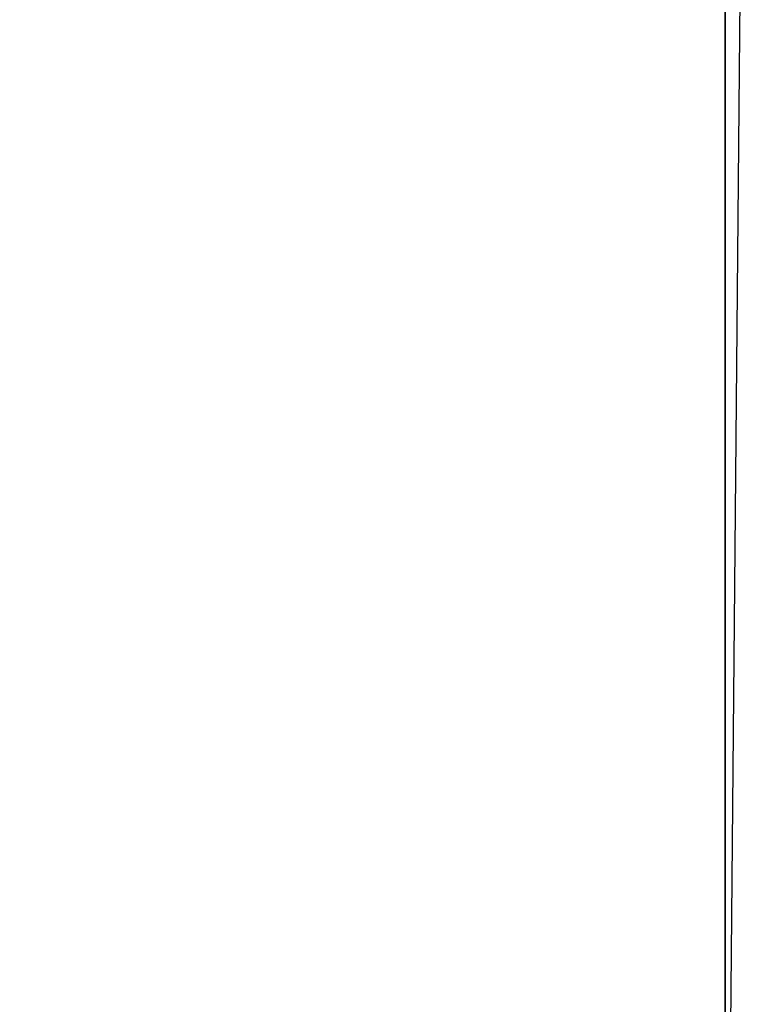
# Model space of a CAD drawing. Header units: metres. Extents: x 209747 to 209830, y 1182430 to 1182564.
# Tile 454 of 656: x 209752.1407 to 209752.1735, y 1182483.2294 to 1182483.2738. Entities that reach past the tile are written whole.
import ezdxf

# ---------------------------------------------------------------- set-up
doc = ezdxf.new("R2010")
doc.units = ezdxf.units.M
doc.header["$MEASUREMENT"] = 0
doc.linetypes.add('DGN Style 2', pattern=[15.036391, 9.021834, -6.014556])
doc.layers.get('0').update_dxf_attribs({"color": 254})

# ---------------------------------------------------------------- blocks, each defined once
blk = doc.blocks.new('*U2')
at = {"color": 3, "linetype": 'Continuous'}
for p, q in [((1.275, -15.730045), (1.275, -15.830583)), ((1.275, -15.830583), (1.275, -15.931153))]:
    blk.add_line(p, q, dxfattribs=at)
blk = doc.blocks.new('*U3')
at = {"color": 3, "linetype": 'Continuous'}
blk.add_line((1.275, -15.733228), (1.275, -15.832758), dxfattribs=at)
blk = doc.blocks.new('*U4')
at = {"color": 3, "linetype": 'Continuous'}
for p, q in [((1.275, -15.691991), (1.275, -15.791583)), ((1.275, -15.791583), (1.275, -15.891143))]:
    blk.add_line(p, q, dxfattribs=at)
blk = doc.blocks.new('*U5')
at = {"color": 3, "linetype": 'Continuous'}
for p, q in [((1.275, -15.714272), (1.275, -15.813601)), ((1.275, -15.813601), (1.275, -15.912915))]:
    blk.add_line(p, q, dxfattribs=at)
blk = doc.blocks.new('*U6')
at = {"color": 3, "linetype": 'Continuous'}
blk.add_line((1.275, -15.771674), (1.275, -15.871048), dxfattribs=at)
blk = doc.blocks.new('*U7')
at = {"color": 3, "linetype": 'Continuous'}
for p, q in [((1.275, -15.700273), (1.275, -15.799725)), ((1.275, -15.799725), (1.275, -15.899158))]:
    blk.add_line(p, q, dxfattribs=at)
blk = doc.blocks.new('*U8')
at = {"color": 3, "linetype": 'Continuous'}
blk.add_line((1.275, -15.777155), (1.275, -15.87662), dxfattribs=at)
blk = doc.blocks.new('*U9')
at = {"color": 3, "linetype": 'Continuous'}
blk.add_line((1.275904, -15.758606), (1.275, -15.859221), dxfattribs=at)
blk = doc.blocks.new('ATTEMP_4')
at = {"color": 254, "flags": 128}
blk.add_lwpolyline([(0, 1.275), (-13.6, 1.275), (-13.6, -1.275), (0, -1.275), (0, 1.275), (0, 1.275)], dxfattribs=at)
blk = doc.blocks.new('ATTEMP_1')
at = {"color": 254, "rotation": 90}
blk.add_blockref('ATTEMP_4', (0, -3.535), dxfattribs=at)
blk = doc.blocks.new('ATTEMP')
at = {"color": 3, "linetype": 'Continuous'}
for name in ['*U9', '*U8', '*U7', '*U6', '*U3', '*U5', '*U4', '*U2']:
    blk.add_blockref(name, (-10.48, 0), dxfattribs=at)
at = {"color": 254}
blk.add_blockref('ATTEMP_1', (-10.48, 0), dxfattribs=at)

msp = doc.modelspace()

# ---------------------------------------------------------------- block references
at = {"color": 1, "linetype": 'DGN Style 2'}
msp.add_blockref('ATTEMP', (209761.377561, 1182499.061067), dxfattribs=at)

doc.saveas('drawing.dxf')
